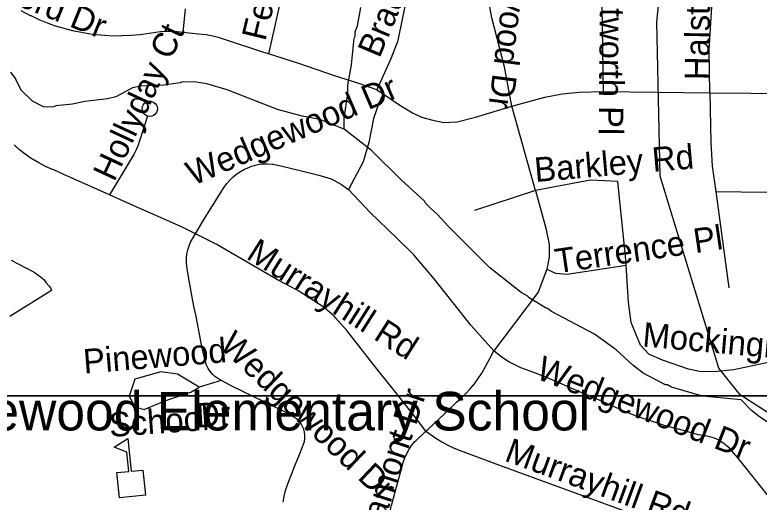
# Model space of a CAD drawing. Extents: x 1383679 to 1536984, y 460658 to 651027.
# Drawn here: x 1442972 to 1445863, y 520344 to 522240 of the extents above; entities that cross this region are included whole.
import ezdxf

# ---------------------------------------------------------------- set-up
doc = ezdxf.new("R2010")
doc.units = 0
for name, color, linetype in [('Exist Cultural Educational Facility Elementary CELL', 7, 'Continuous'), ('Exist Cultural Educational Facility High Label', 7, 'Continuous'), ('Exist Hydrographic Creek Single Shore', 7, 'Continuous'), ('Exist Hydrographic Misc Water Feature', 7, 'Continuous'), ('Exist Road Non-System Type 51', 7, 'Continuous'), ('Exist Road Non-System Type 51 Label', 7, 'Continuous'), ('Map Preparation Inset Cut Line', 7, 'Continuous')]:
    doc.layers.add(name, color=color, linetype=linetype)

msp = doc.modelspace()

# ---------------------------------------------------------------- linework, layer by layer
at = {"layer": 'Exist Cultural Educational Facility Elementary CELL'}
msp.add_lwpolyline([(1443377.9, 520361.5), (1443368.1, 520458.9), (1443413.9, 520463.5), (1443406.5, 520538.2), (1443357.2, 520557.7), (1443410.7, 520592.3), (1443423.5, 520464.5), (1443469.3, 520469), (1443479, 520371.6)], close=True, dxfattribs=at)
at = {"layer": 'Exist Hydrographic Creek Single Shore'}
msp.add_lwpolyline([(1446201.4, 520054.6), (1446207.5, 520379.4), (1446167.5, 520482), (1446077.5, 520575.7), (1445789.5, 520762), (1445707.4, 520865.4), (1445479.4, 521611.8), (1445465.5, 522212.8), (1445506.5, 522602.5)], dxfattribs=at)
at = {"layer": 'Exist Hydrographic Misc Water Feature'}
for points in [[(1444250.6, 521795.4), (1444251.4, 521838), (1444265.4, 521933.7), (1444266, 521965.7), (1444279.6, 522045.4), (1444289.7, 522149.2), (1444293.9, 522157.1), (1444294.2, 522173.1), (1444302.7, 522197), (1444316.1, 522268.7)], [(1444250.6, 521795.4), (1444157.2, 521832), (1444087.5, 521845.5), (1443991.9, 521871.4), (1443797.2, 521947.5), (1443717.7, 521971.2), (1443675.8, 521978), (1443621.7, 521979.1), (1443613.7, 521975.3), (1443549.4, 521966.6), (1443461.3, 521962.5), (1443429.2, 521955.2), (1443364.4, 521920.5), (1443332.2, 521913.2), (1443243.9, 521903), (1443195.7, 521892), (1443131.5, 521885.4), (1443123.4, 521881.5), (1443099.4, 521880.1), (1443083.5, 521882.4), (1443039.8, 521903.3), (1442996.6, 521946.2), (1442973.6, 521992.6), (1442956, 522017)], [(1445793.6, 520741.8), (1445642.9, 520757), (1445523.5, 520791.5), (1445507.7, 520799.9), (1445499.7, 520800), (1445412.5, 520845.9), (1445373.1, 520876.7), (1445308.2, 520936), (1445223.4, 520997.8), (1445057, 521085.3), (1445041.3, 521097.6), (1445033.3, 521099.7), (1444970, 521139), (1444962.1, 521147.3), (1444938.4, 521159.7), (1444816.3, 521256.3), (1444655.4, 521417.6), (1444614.2, 521462.5), (1444584.8, 521489.1), (1444567.1, 521507.5), (1444563.2, 521515.5), (1444470.8, 521599.4), (1444357, 521711.8), (1444250.6, 521795.4)], [(1446195.4, 519943.2), (1446193.8, 519981.6), (1446195.9, 519989.5), (1446192.5, 520013.6), (1446201.1, 520141.4), (1446200.7, 520221.4), (1446193.6, 520269.6), (1446186.1, 520297.7), (1446124.6, 520423), (1446121.2, 520451.1), (1446108.1, 520495.4), (1446098.4, 520515.6), (1446073, 520544.1), (1445999.8, 520589.6), (1445982.1, 520604), (1445936.6, 520626.9), (1445928.7, 520635.1), (1445865.5, 520676.4), (1445833.9, 520701.1), (1445793.6, 520741.8)]]:
    msp.add_lwpolyline(points, dxfattribs=at)
at = {"layer": 'Exist Road Non-System Type 51'}
for p, q in [((1444039.9, 522460.7), (1443956.9, 522088)), ((1444377.6, 521948.2), (1444402.4, 521932.9)), ((1445258.8, 521941.7), (1445672.3, 521936.2)), ((1444994, 521556.8), (1444902.7, 521884.8)), ((1444994, 521556.8), (1444757.3, 521478.1)), ((1445695.4, 521552.9), (1445745.8, 521178.1)), ((1444568.6, 520620.3), (1444569, 520620.7))]:
    msp.add_line(p, q, dxfattribs=at)
for points in [[(1444805.8, 522525.5), (1444668.3, 522501.5), (1444607.5, 522490.5), (1444573.7, 522477.4), (1444544.4, 522451.2), (1444524.1, 522420.6), (1444506.1, 522385.6), (1444494.8, 522311.2), (1444458.7, 522134.1), (1444431.7, 522066.3), (1444377.6, 521948.2)], [(1444902.7, 521884.8), (1444874.5, 522037.9), (1444825, 522228.1), (1444811.4, 522300.3), (1444809.2, 522357.1), (1444814.8, 522451.2), (1444805.8, 522525.5)], [(1445258.8, 521941.7), (1445254.2, 522272), (1445257.1, 522493)], [(1443623.8, 522171.3), (1443614.5, 522172.3), (1443591.1, 522174.5), (1443567.2, 522175.2), (1443543.5, 522174.2), (1443537.4, 522173.6), (1443493.2, 522166.6), (1443458.4, 522162), (1443423.5, 522159), (1443388.3, 522157.5), (1443387.5, 522157.5), (1443354, 522157.4), (1443320.8, 522158.9), (1443287.5, 522162), (1443272.2, 522163.9), (1443236.9, 522169.4), (1443201.9, 522176.4), (1443167.2, 522185), (1443163, 522186.1), (1443130.2, 522196.2), (1443097.9, 522207.8), (1443066.2, 522220.8), (1443035, 522235.3), (1443032.9, 522236.3), (1442995.9, 522255.8)], [(1443632.8, 522263), (1443623.8, 522171.3)], [(1445672.3, 521936.2), (1445669.6, 522103.5), (1445679.4, 522271.4)], [(1443956.9, 522088), (1443935.3, 522094.9), (1443790.7, 522142.4), (1443766.2, 522150.2), (1443740.9, 522156.7), (1443715.1, 522161.5), (1443684.4, 522165.1), (1443623.8, 522171.3)], [(1444377.6, 521948.2), (1444308.2, 521972.3), (1444213.6, 522002.9), (1444075, 522050.2), (1443956.9, 522088)], [(1445672.3, 521936.2), (1445990.9, 521934.4), (1446296.5, 521941.8), (1446421.4, 521956.7), (1446540.6, 521979.1), (1446786.6, 522023.9), (1446853.9, 522038.8), (1446876.4, 522041.7)], [(1444402.4, 521932.9), (1444385.5, 521895.7), (1444365.2, 521836.7), (1444347.2, 521742.7), (1444324.7, 521668.3), (1444268.5, 521560.2)], [(1444402.4, 521932.9), (1444463.3, 521891.4), (1444517.3, 521858.6), (1444551.1, 521841.1), (1444595.1, 521830.1), (1444637.9, 521821.4), (1444689.7, 521823.6), (1444761.9, 521841.1), (1444902.7, 521884.8)], [(1444902.7, 521884.8), (1445031.2, 521919.8), (1445098.8, 521932.9), (1445164.1, 521939.5), (1445258.8, 521941.7)], [(1445672.3, 521936.2), (1445675.2, 521743.2), (1445681, 521650.9), (1445695.4, 521552.9)], [(1443487.4, 521845.8), (1443483.4, 521847.2), (1443477.6, 521850.7), (1443472.8, 521855.6), (1443469.2, 521861.4), (1443467.1, 521867.8), (1443466.4, 521874.6), (1443467.4, 521881.4), (1443467.7, 521882.7), (1443470.5, 521888.9), (1443474.6, 521894.4), (1443479.8, 521898.7), (1443485.9, 521901.8), (1443492.6, 521903.3), (1443499.4, 521903.3), (1443506, 521901.8), (1443512.1, 521898.7), (1443517.4, 521894.4), (1443521.5, 521888.9), (1443524.3, 521882.7), (1443525.5, 521876), (1443525.2, 521869.2), (1443523.3, 521862.6), (1443520, 521856.7), (1443515.4, 521851.6), (1443509.8, 521847.8), (1443503.4, 521845.3), (1443496.7, 521844.4), (1443489.9, 521845), (1443487.4, 521845.8)], [(1443487.4, 521845.8), (1443457.2, 521753), (1443450.9, 521733.4), (1443443.1, 521714.4), (1443433.9, 521696), (1443424, 521679.5), (1443338.9, 521539.4)], [(1443338.9, 521539.4), (1443162.1, 521618.6), (1443123.4, 521636.2), (1443117.7, 521638.5), (1443091.1, 521650.4), (1443065, 521663.8), (1443039.8, 521678.5), (1443035.6, 521681.3), (1443012.3, 521697.3), (1442989.9, 521714.8), (1442968.5, 521733.5)], [(1443673.2, 521387.9), (1443704.4, 521440.9), (1443785.2, 521569.3), (1443795.5, 521583.7), (1443807.1, 521597.2), (1443819.9, 521609.6), (1443833.6, 521620.8), (1443848.4, 521630.7), (1443863.9, 521639.3), (1443880.2, 521646.5), (1443888.8, 521649.6), (1443904.9, 521654.7), (1443921.4, 521658.3), (1443938.1, 521660.3), (1443955, 521660.8), (1443971.9, 521659.5), (1443975.9, 521659.2), (1444015.5, 521650.2), (1444075, 521635.1), (1444152.5, 521616.2), (1444200.7, 521601.9), (1444241.4, 521580.3), (1444268.5, 521560.2)], [(1445346.6, 521266.5), (1445344.4, 521300.9), (1445323, 521502.1), (1445314, 521591.8), (1445208.1, 521596.1), (1445090.9, 521574.3), (1444994, 521556.8)], [(1444832.1, 520932.8), (1444743.2, 521032.5), (1444601.2, 521213.3), (1444521.6, 521306.6), (1444454, 521372.2), (1444352.6, 521471.3), (1444268.5, 521560.2)], [(1444994, 521556.8), (1445034.5, 521410.3), (1445048.1, 521346.9), (1445048.1, 521296.6), (1445039, 521250.6)], [(1443673.2, 521387.9), (1443618.6, 521415.6), (1443408.6, 521508.1), (1443338.9, 521539.4)], [(1445695.4, 521552.9), (1445890, 521550.1), (1446008.2, 521552.9), (1446063, 521547.4), (1446158.1, 521511)], [(1444013.7, 520344), (1444017.6, 520367.1), (1444023.1, 520389.9), (1444031.7, 520414.9), (1444061.9, 520491.7), (1444075, 520523.4), (1444089.7, 520558.9), (1444096.8, 520580.3), (1444098.4, 520592.2), (1444098.5, 520604.2), (1444097.1, 520616.1), (1444094.1, 520627.7), (1444089.5, 520638.8), (1444083.6, 520649.2), (1444076.4, 520658.8), (1444075, 520660.1), (1444067.9, 520667.3), (1444067.4, 520667.8), (1444056, 520675.3), (1444025.4, 520692.8), (1443814.8, 520795.4), (1443760, 520824.6), (1443749.1, 520832.8), (1443739.1, 520842.2), (1443730.3, 520852.7), (1443722.8, 520864.2), (1443716.6, 520876.4), (1443711.9, 520889.3), (1443710.5, 520894.4), (1443698.8, 520949.2), (1443675.6, 521066), (1443666.2, 521113.3), (1443646.9, 521220.2), (1443639.4, 521260.2), (1443638.4, 521276.8), (1443638.4, 521293.1), (1443640, 521309.6), (1443643.9, 521326.1), (1443648.7, 521341.7), (1443654, 521355.2), (1443673.2, 521387.9)], [(1444569, 520620.7), (1444524.1, 520678.2), (1444446.1, 520777.3), (1444387.3, 520851.5), (1444261.4, 521011.7), (1444239.7, 521036.3), (1444218, 521060.9), (1444213.1, 521066), (1444173, 521101.5), (1444075, 521165.2), (1444066, 521169.5), (1443992.7, 521209.4), (1443753.3, 521347.2), (1443673.2, 521387.9)], [(1442957.7, 521285), (1443047.2, 521239.3), (1443070.4, 521222.1), (1443076.3, 521217.3), (1443085, 521208.3), (1443092.5, 521198.4), (1443105.2, 521184.2), (1443109.6, 521178.4), (1443114.4, 521167.4), (1442951.6, 521066)], [(1445039, 521250.6), (1445072.8, 521235.3), (1445117.9, 521231), (1445346.6, 521266.5)], [(1446989.4, 520980.8), (1446741.1, 520962.7), (1446451.7, 520938.8), (1446278.5, 520927), (1445996.8, 520905.1), (1445886.4, 520885.4), (1445764.7, 520859.2), (1445688.1, 520850.5), (1445631.7, 520852.6), (1445588.9, 520861.4), (1445488.6, 520896.4), (1445434.6, 520920.4), (1445403, 520955.4), (1445385, 520999.2), (1445366.9, 521042.9), (1445355.7, 521121.6), (1445346.6, 521266.5)], [(1445039, 521250.6), (1445005.2, 521161), (1444832.1, 520932.8)], [(1444569, 520620.7), (1444574.5, 520625.9), (1444601, 520650.5), (1444640.4, 520688.1), (1444687, 520732.6), (1444705.8, 520748.9), (1444723.6, 520766.3), (1444741, 520784.9), (1444757.2, 520804.5), (1444772.2, 520825.1), (1444785.9, 520846.5), (1444792.5, 520858), (1444816.7, 520903.3), (1444832.1, 520932.8)], [(1445904.7, 520360.6), (1445787.5, 520508.8), (1445750.3, 520551), (1445735.7, 520565), (1445731.1, 520568.8), (1445718.3, 520578), (1445704.6, 520585.9), (1445690.2, 520592.4), (1445675.2, 520597.4), (1445659.8, 520600.9), (1445627.5, 520606), (1445549.7, 520627.6), (1445547.8, 520628.1), (1445496.1, 520642.7), (1445444.9, 520658.8), (1445394.1, 520676.4), (1445344, 520695.5), (1445257.9, 520733.8), (1445127, 520790.7), (1445086.6, 520808.9), (1445037.4, 520829.5), (1444987.5, 520848.7), (1444937.2, 520866.3), (1444913.7, 520877.7), (1444891, 520890.4), (1444869.1, 520904.5), (1444848.1, 520920), (1444832.1, 520932.8)], [(1443688, 520791.7), (1443603.2, 520841.8), (1443539.5, 520851.5), (1443437.4, 520822.5), (1443416.2, 520756.9), (1443437.4, 520714.5), (1443474, 520704.9), (1443555, 520737.6), (1443655.2, 520772.4), (1443688, 520791.7)], [(1443773, 520817.7), (1443688, 520791.7)], [(1444390.7, 520159.6), (1444435, 520330.7), (1444479.9, 520498.7), (1444486.4, 520516.4), (1444494.4, 520533.5), (1444503.7, 520549.8), (1444514.4, 520565.3), (1444526.3, 520579.9), (1444529.1, 520582.9), (1444568.6, 520620.3)], [(1444568.6, 520620.3), (1444607.3, 520593.2), (1444630.4, 520579), (1444654.2, 520566.1), (1444678.8, 520554.7), (1444702.4, 520545.3), (1444829.6, 520497.5), (1444918.5, 520464.2), (1445361.2, 520302.2), (1445496.4, 520253.3), (1445524.2, 520244), (1445557.4, 520231.3), (1445590.1, 520217.2), (1445611.5, 520206.9), (1445622, 520201.6), (1445646.4, 520188), (1445671.8, 520173.9), (1445719.3, 520144.6), (1445751.3, 520123.3), (1445772.9, 520112.2), (1445796.2, 520101.9), (1445820.1, 520093.1), (1445844.5, 520085.8), (1445889.2, 520075.5)]]:
    msp.add_lwpolyline(points, dxfattribs=at)
at = {"layer": 'Map Preparation Inset Cut Line'}
for points in [[(1458567.8, 520758.2), (1396051.8, 520758.2), (1396051.8, 564142.2), (1458567.8, 564142.2), (1458567.8, 520758.2)], [(1446195.4, 477316), (1383679.3, 477316), (1383679.3, 520758.2), (1458567.8, 520758.2), (1458567.8, 493672.2), (1446195.4, 493672.2), (1446195.4, 477316)]]:
    msp.add_lwpolyline(points, dxfattribs=at)

# ---------------------------------------------------------------- texts
at = {"layer": 'Exist Cultural Educational Facility High Label'}
msp.add_text('Pinewood Elementary School', height=150, dxfattribs=at).set_placement((1442586.5, 520623.1))
at = {"layer": 'Exist Road Non-System Type 51 Label'}
for s, rotation, p in [('Fenwick Ct', 76.3993, (1443944.4, 522134.7)), ('Bradbury Dr', 67.0652, (1444388, 522068.1)), ('Halstead Dr', 89.2142, (1445668.8, 521985.3)), ('Longwood Dr', 262.7981, (1444906.3, 522630.4)), ('Wentworth Pl', 269.421, (1445247.5, 522527.6)), ('Montford Dr', 337.9861, (1442681.9, 522397)), ('Hollyday Ct', 65.0372, (1443357.9, 521587.1)), ('Wedgewood Dr', 23.3973, (1443664.1, 521573.9)), ('Barkley Rd', 4.944, (1444994.2, 521589.2)), ('Terrence Pl', 8.3265, (1445077.4, 521233.9)), ('Murrayhill Rd', 327.6282, (1443866.4, 521294.3)), ('Mockingbird Ln', 354.9514, (1445407.8, 520949.7)), ('Wedgewood Dr', 316.4213, (1443762.1, 520948.1)), ('Pinewood', 4.6115, (1443241.1, 520844.1)), ('Wedgewood Dr', 338.6078, (1444991.6, 520827)), ('Lamont Dr', 71.8797, (1444386.8, 520202.9)), ('School', 4.0981, (1443341.2, 520597.5)), ('Dr', 3.1806, (1443678.7, 520633.9)), ('Murrayhill Rd', 339.849, (1444869.8, 520506.3))]:
    msp.add_text(s, height=95, rotation=rotation, dxfattribs=at).set_placement(p)

doc.saveas('drawing.dxf')
